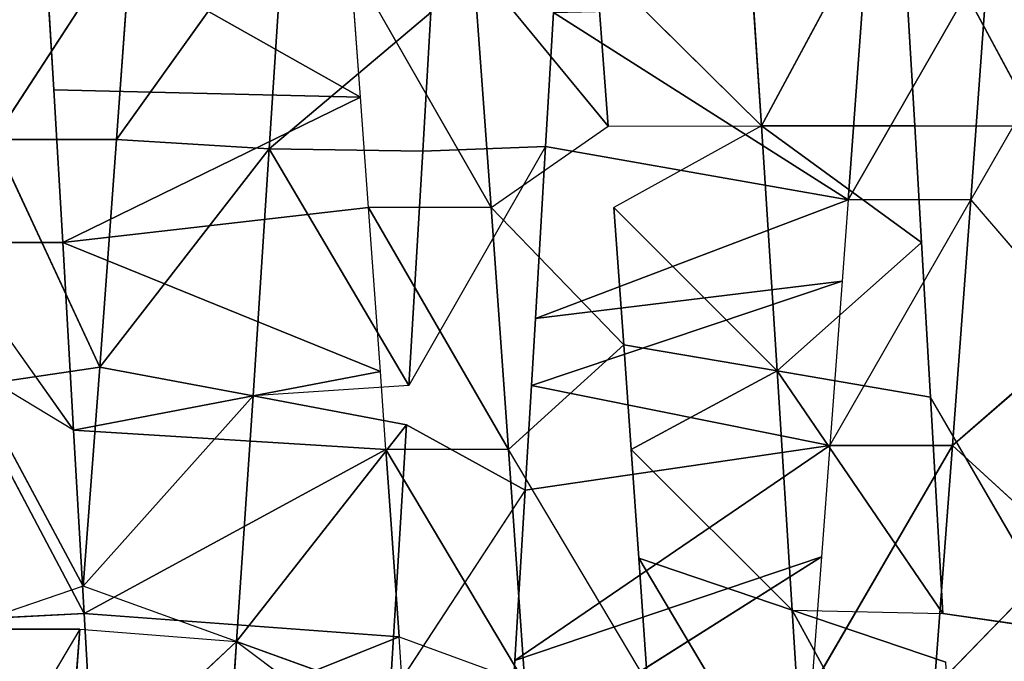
# Model space of a CAD drawing. Extents: x 0 to 40, y 0 to 81.9.
# Tile 435 of 623: x 30.624 to 31.326, y 74.499 to 74.956. Entities that reach past the tile are written whole.
import ezdxf

# ---------------------------------------------------------------- set-up
doc = ezdxf.new("R2010")
doc.units = 0
doc.header["$LTSCALE"] = 25.4
doc.layers.get('0').update_dxf_attribs({"color": 13, "linetype": 'CONTINUOUS'})

# ---------------------------------------------------------------- blocks, each defined once
blk = doc.blocks.new('ICE-TUBE-LED-S-8118_STL')
at = {"color": 0}
for p, q in [((74.84056, -8.56048, 44.47016), (74.67178, -8.45998, 44.51974)), ((74.98248, -8.55596, 47.93801), (75.11636, -8.4607, 47.94828)), ((75.11636, -8.4607, 47.94828), (75.11636, -8.5482, 47.94828)), ((74.85184, -8.56343, 47.91897), (75.03712, -8.46531, 47.94333)), ((74.85184, -8.56343, 47.91897), (75.03712, -8.46531, 47.94333)), ((74.98248, -8.55596, 47.93801), (75.03712, -8.46531, 47.94333)), ((74.84056, -8.56048, 44.47016), (74.84056, -8.47298, 44.47016)), ((74.87134, -8.56282, 44.46329), (74.84056, -8.47298, 44.47016)), ((74.85184, -8.56343, 47.91897), (74.84738, -8.47619, 47.91816)), ((74.87134, -8.56282, 44.46329), (75.01427, -8.48607, 44.4397)), ((74.87134, -8.56282, 44.46329), (75.01427, -8.48607, 44.4397)), ((75.02747, -8.57456, 44.4382), (75.01427, -8.48607, 44.4397)), ((75.02747, -8.57456, 44.4382), (75.01427, -8.48607, 44.4397)), ((75.02747, -8.57456, 44.4382), (75.18961, -8.49902, 44.42891)), ((75.02747, -8.57456, 44.4382), (75.18961, -8.49902, 44.42891)), ((75.18961, -8.58652, 44.42891), (75.18961, -8.49902, 44.42891)), ((75.18961, -8.49902, 44.42891), (75.34074, -8.59746, 44.43536)), ((75.18961, -8.49902, 44.42891), (75.34074, -8.59746, 44.43536)), ((75.18961, -8.58652, 44.42891), (75.18961, -8.49902, 44.42891)), ((75.34741, -8.53457, 47.94429), (75.2198, -8.76058, 47.57097)), ((75.34741, -8.53457, 47.94429), (75.2198, -8.76058, 47.57097)), ((75.22498, -8.54183, 47.94982), (75.34741, -8.53457, 47.94429)), ((75.11636, -8.5482, 47.94828), (75.22498, -8.54183, 47.94982)), ((75.22498, -8.54183, 47.94982), (75.2198, -8.76058, 47.57097)), ((75.22498, -8.54183, 47.94982), (75.2198, -8.76058, 47.57097)), ((74.71869, -8.55112, 44.50389), (74.83191, -8.67219, 44.278)), ((74.71869, -8.55112, 44.50389), (74.83191, -8.67219, 44.278)), ((74.84056, -8.56048, 44.47016), (74.71869, -8.55112, 44.50389)), ((74.98248, -8.55596, 47.93801), (75.11636, -8.5482, 47.94828)), ((74.98248, -8.55596, 47.93801), (75.11636, -8.5482, 47.94828)), ((75.11636, -8.5482, 47.94828), (75.02441, -8.77471, 47.56146)), ((75.11636, -8.5482, 47.94828), (75.02441, -8.77471, 47.56146)), ((75.2198, -8.76058, 47.57097), (75.11636, -8.5482, 47.94828)), ((75.11636, -8.5482, 47.94828), (75.14108, -8.76632, 47.57007)), ((75.11636, -8.5482, 47.94828), (75.14108, -8.76632, 47.57007)), ((75.2198, -8.76058, 47.57097), (75.11636, -8.5482, 47.94828)), ((74.85184, -8.56343, 47.91897), (74.98248, -8.55596, 47.93801)), ((74.85184, -8.56343, 47.91897), (74.98248, -8.55596, 47.93801)), ((74.98248, -8.55596, 47.93801), (74.9688, -8.77867, 47.55426)), ((74.98248, -8.55596, 47.93801), (74.9688, -8.77867, 47.55426)), ((74.98248, -8.55596, 47.93801), (75.02441, -8.77471, 47.56146)), ((74.98248, -8.55596, 47.93801), (75.02441, -8.77471, 47.56146)), ((74.74763, -8.56932, 47.8972), (74.85184, -8.56343, 47.91897)), ((74.84056, -8.56048, 44.47016), (74.83191, -8.67219, 44.278)), ((74.83191, -8.67219, 44.278), (74.87134, -8.56282, 44.46329)), ((74.85184, -8.56343, 47.91897), (74.8352, -8.78807, 47.52858)), ((74.85184, -8.56343, 47.91897), (74.8352, -8.78807, 47.52858)), ((74.9688, -8.77867, 47.55426), (74.85184, -8.56343, 47.91897)), ((74.9688, -8.77867, 47.55426), (74.85184, -8.56343, 47.91897)), ((75.02747, -8.57456, 44.4382), (74.87134, -8.56282, 44.46329)), ((74.87134, -8.56282, 44.46329), (75.00687, -8.68393, 44.24989)), ((74.87134, -8.56282, 44.46329), (75.00687, -8.68393, 44.24989)), ((75.02747, -8.57456, 44.4382), (74.87134, -8.56282, 44.46329)), ((74.74763, -8.56932, 47.8972), (74.8352, -8.78807, 47.52858)), ((74.74763, -8.56932, 47.8972), (74.8352, -8.78807, 47.52858)), ((75.00687, -8.68393, 44.24989), (75.02747, -8.57456, 44.4382)), ((75.00687, -8.68393, 44.24989), (75.02747, -8.57456, 44.4382)), ((75.18961, -8.58652, 44.42891), (75.02747, -8.57456, 44.4382)), ((75.02747, -8.57456, 44.4382), (75.18309, -8.69553, 44.23951)), ((75.02747, -8.57456, 44.4382), (75.18309, -8.69553, 44.23951)), ((75.18961, -8.58652, 44.42891), (75.02747, -8.57456, 44.4382)), ((75.18309, -8.69553, 44.23951), (75.18961, -8.58652, 44.42891)), ((75.18309, -8.69553, 44.23951), (75.18961, -8.58652, 44.42891)), ((75.34074, -8.59746, 44.43536), (75.18961, -8.58652, 44.42891)), ((75.34074, -8.59746, 44.43536), (75.18961, -8.58652, 44.42891)), ((75.35792, -8.70683, 44.24669), (75.18961, -8.58652, 44.42891)), ((75.35792, -8.70683, 44.24669), (75.18961, -8.58652, 44.42891)), ((74.83191, -8.67219, 44.278), (74.66086, -8.66049, 44.32349)), ((74.83191, -8.67219, 44.278), (74.66086, -8.66049, 44.32349)), ((74.83191, -8.67219, 44.278), (74.7516, -8.77906, 44.10186)), ((74.83191, -8.67219, 44.278), (74.79248, -8.78157, 44.0927)), ((75.00687, -8.68393, 44.24989), (74.83191, -8.67219, 44.278)), ((74.98627, -8.79331, 44.06157), (74.83191, -8.67219, 44.278)), ((75.00687, -8.68393, 44.24989), (74.83191, -8.67219, 44.278)), ((74.98627, -8.79331, 44.06157), (74.83191, -8.67219, 44.278)), ((74.98627, -8.79331, 44.06157), (75.00687, -8.68393, 44.24989)), ((75.18309, -8.69553, 44.23951), (75.00687, -8.68393, 44.24989)), ((75.01422, -8.79498, 44.05871), (75.00687, -8.68393, 44.24989)), ((75.18309, -8.69553, 44.23951), (75.00687, -8.68393, 44.24989)), ((75.01422, -8.79498, 44.05871), (75.18309, -8.69553, 44.23951)), ((75.01422, -8.79498, 44.05871), (75.18309, -8.69553, 44.23951)), ((75.18146, -8.80491, 44.05007), (75.18309, -8.69553, 44.23951)), ((75.18146, -8.80491, 44.05007), (75.18309, -8.69553, 44.23951)), ((75.28028, -8.8107, 44.05172), (75.18309, -8.69553, 44.23951)), ((75.18309, -8.69553, 44.23951), (75.35792, -8.70683, 44.24669)), ((75.18309, -8.69553, 44.23951), (75.35792, -8.70683, 44.24669)), ((75.28028, -8.8107, 44.05172), (75.18309, -8.69553, 44.23951)), ((75.14108, -8.85382, 47.57007), (75.31618, -8.75349, 47.56669)), ((75.2198, -8.76058, 47.57097), (75.31618, -8.75349, 47.56669)), ((75.14108, -8.76632, 47.57007), (75.2198, -8.76058, 47.57097)), ((74.9688, -8.86617, 47.55426), (75.14108, -8.76632, 47.57007)), ((75.02441, -8.77471, 47.56146), (75.14108, -8.76632, 47.57007)), ((75.14108, -8.85382, 47.57007), (75.14108, -8.76632, 47.57007)), ((74.9688, -8.77867, 47.55426), (75.02441, -8.77471, 47.56146)), ((74.93983, -8.87801, 44.06721), (74.79248, -8.78157, 44.0927)), ((74.79248, -8.78157, 44.0927), (74.98627, -8.79331, 44.06157)), ((74.79248, -8.78157, 44.0927), (74.98627, -8.79331, 44.06157)), ((74.80235, -8.87786, 47.5204), (74.9688, -8.77867, 47.55426)), ((74.80235, -8.87786, 47.5204), (74.9688, -8.77867, 47.55426)), ((74.8352, -8.78807, 47.52858), (74.9688, -8.77867, 47.55426)), ((74.8352, -8.78807, 47.52858), (74.9688, -8.77867, 47.55426)), ((74.9688, -8.86617, 47.55426), (74.9688, -8.77867, 47.55426)), ((74.80235, -8.79036, 47.5204), (74.8352, -8.78807, 47.52858)), ((74.8352, -8.78807, 47.52858), (74.80235, -8.87786, 47.5204)), ((74.93983, -8.87801, 44.06721), (74.98627, -8.79331, 44.06157)), ((75.18456, -8.89259, 44.05005), (75.01422, -8.79498, 44.05871)), ((75.01422, -8.79498, 44.05871), (75.18146, -8.80491, 44.05007)), ((75.01422, -8.79498, 44.05871), (75.18146, -8.80491, 44.05007)), ((75.18456, -8.89259, 44.05005), (75.18146, -8.80491, 44.05007)), ((75.18146, -8.80491, 44.05007), (75.28028, -8.8107, 44.05172)), ((75.14108, -8.85382, 47.57007), (75.31618, -8.84099, 47.56669)), ((75.14108, -8.85382, 47.57007), (75.31618, -8.84099, 47.56669)), ((75.31618, -8.84099, 47.56669), (75.19919, -8.93709, 47.57111)), ((75.14108, -8.85382, 47.57007), (74.9688, -8.86617, 47.55426)), ((75.14108, -8.85382, 47.57007), (74.9688, -8.86617, 47.55426)), ((75.04338, -8.94835, 47.56345), (75.14108, -8.85382, 47.57007)), ((75.14108, -8.85382, 47.57007), (75.19919, -8.93709, 47.57111)), ((74.75162, -8.86656, 44.10186), (74.89217, -9.0894, 44.459)), ((74.75162, -8.86656, 44.10186), (74.89217, -9.0894, 44.459)), ((74.81834, -8.87065, 44.08738), (74.75162, -8.86656, 44.10186)), ((74.80235, -8.96536, 47.5204), (74.9688, -8.86617, 47.55426)), ((75.04338, -8.94835, 47.56345), (74.9688, -8.86617, 47.55426)), ((74.81834, -8.87065, 44.08738), (74.89217, -9.0894, 44.459)), ((74.81834, -8.87065, 44.08738), (74.89217, -9.0894, 44.459)), ((74.81834, -8.87065, 44.08738), (74.97147, -9.09537, 44.44535)), ((74.81834, -8.87065, 44.08738), (74.97147, -9.09537, 44.44535)), ((74.93983, -8.87801, 44.06721), (74.81834, -8.87065, 44.08738)), ((74.93983, -8.87801, 44.06721), (74.97147, -9.09537, 44.44535)), ((74.93983, -8.87801, 44.06721), (74.97147, -9.09537, 44.44535)), ((75.01424, -8.88248, 44.05871), (74.93983, -8.87801, 44.06721)), ((74.97147, -9.09537, 44.44535), (75.01424, -8.88248, 44.05871)), ((74.97147, -9.09537, 44.44535), (75.01424, -8.88248, 44.05871)), ((75.01424, -8.88248, 44.05871), (75.08861, -9.10409, 44.43272)), ((75.01424, -8.88248, 44.05871), (75.08861, -9.10409, 44.43272)), ((75.06215, -8.88534, 44.05476), (75.01424, -8.88248, 44.05871)), ((75.06215, -8.88534, 44.05476), (75.08861, -9.10409, 44.43272)), ((75.06215, -8.88534, 44.05476), (75.08861, -9.10409, 44.43272)), ((75.06215, -8.88534, 44.05476), (75.14672, -9.10837, 44.42973)), ((75.06215, -8.88534, 44.05476), (75.14672, -9.10837, 44.42973)), ((75.18456, -8.89259, 44.05005), (75.06215, -8.88534, 44.05476)), ((75.18456, -8.89259, 44.05005), (75.14672, -9.10837, 44.42973)), ((75.18456, -8.89259, 44.05005), (75.14672, -9.10837, 44.42973)), ((75.28028, -8.8982, 44.05172), (75.18456, -8.89259, 44.05005)), ((75.14672, -9.10837, 44.42973), (75.28028, -8.8982, 44.05172)), ((75.14672, -9.10837, 44.42973), (75.28028, -8.8982, 44.05172)), ((75.19919, -8.93709, 47.57111), (75.31618, -8.92849, 47.56669)), ((75.1993, -9.04646, 47.76056), (75.31618, -8.92849, 47.56669)), ((75.1993, -9.04646, 47.76056), (75.31618, -8.92849, 47.56669)), ((75.19919, -8.93709, 47.57111), (75.1993, -9.04646, 47.76056)), ((75.0247, -9.05773, 47.75198), (75.14108, -8.94132, 47.57007)), ((75.0247, -9.05773, 47.75198), (75.14108, -8.94132, 47.57007)), ((75.04338, -8.94835, 47.56345), (75.14108, -8.94132, 47.57007)), ((75.1993, -9.04646, 47.76056), (75.14108, -8.94132, 47.57007)), ((74.9688, -8.95367, 47.55426), (75.04338, -8.94835, 47.56345)), ((75.04338, -8.94835, 47.56345), (75.0247, -9.05773, 47.75198)), ((75.04338, -8.94835, 47.56345), (75.0247, -9.05773, 47.75198)), ((74.89124, -8.95915, 47.54081), (74.69009, -9.07871, 47.6856)), ((74.89124, -8.95915, 47.54081), (74.69009, -9.07871, 47.6856)), ((74.80235, -8.96536, 47.5204), (74.89124, -8.95915, 47.54081)), ((74.9688, -8.95367, 47.55426), (74.85421, -9.06852, 47.7266)), ((74.9688, -8.95367, 47.55426), (74.85421, -9.06852, 47.7266)), ((74.89124, -8.95915, 47.54081), (74.85421, -9.06852, 47.7266)), ((74.89124, -8.95915, 47.54081), (74.85421, -9.06852, 47.7266)), ((74.89124, -8.95915, 47.54081), (74.9688, -8.95367, 47.55426)), ((74.9688, -8.95367, 47.55426), (75.0247, -9.05773, 47.75198)), ((74.9688, -8.95367, 47.55426), (75.0247, -9.05773, 47.75198)), ((75.1993, -9.04646, 47.76056), (75.3755, -9.03488, 47.75162)), ((75.1993, -9.04646, 47.76056), (75.3755, -9.03488, 47.75162)), ((75.1993, -9.04646, 47.76056), (75.0247, -9.05773, 47.75198)), ((75.1993, -9.04646, 47.76056), (75.0247, -9.05773, 47.75198)), ((75.11637, -9.1607, 47.94828), (75.1993, -9.04646, 47.76056)), ((75.11637, -9.1607, 47.94828), (75.1993, -9.04646, 47.76056)), ((75.1993, -9.04646, 47.76056), (75.38243, -9.14498, 47.94129)), ((75.1993, -9.04646, 47.76056), (75.38243, -9.14498, 47.94129)), ((75.1993, -9.04646, 47.76056), (75.1994, -9.15584, 47.95)), ((75.1993, -9.04646, 47.76056), (75.1994, -9.15584, 47.95)), ((75.0247, -9.05773, 47.75198), (74.85184, -9.17593, 47.91897)), ((75.0247, -9.05773, 47.75198), (74.85184, -9.17593, 47.91897)), ((74.85421, -9.06852, 47.7266), (75.0247, -9.05773, 47.75198)), ((74.85421, -9.06852, 47.7266), (75.0247, -9.05773, 47.75198)), ((75.00601, -9.1671, 47.94049), (75.0247, -9.05773, 47.75198)), ((75.00601, -9.1671, 47.94049), (75.0247, -9.05773, 47.75198)), ((75.11637, -9.1607, 47.94828), (75.0247, -9.05773, 47.75198)), ((75.11637, -9.1607, 47.94828), (75.0247, -9.05773, 47.75198)), ((74.63541, -9.18809, 47.86698), (74.85421, -9.06852, 47.7266)), ((74.63541, -9.18809, 47.86698), (74.85421, -9.06852, 47.7266)), ((74.69009, -9.07871, 47.6856), (74.85421, -9.06852, 47.7266)), ((74.69009, -9.07871, 47.6856), (74.85421, -9.06852, 47.7266)), ((74.85421, -9.06852, 47.7266), (74.81718, -9.1779, 47.91239)), ((74.85421, -9.06852, 47.7266), (74.85184, -9.17593, 47.91897)), ((74.89217, -9.0894, 44.459), (74.79868, -9.08228, 44.48057)), ((74.97147, -9.18287, 44.44535), (74.79868, -9.08228, 44.48057)), ((74.97147, -9.09537, 44.44535), (74.89217, -9.0894, 44.459)), ((75.08861, -9.10409, 44.43272), (74.97147, -9.09537, 44.44535)), ((74.97147, -9.09537, 44.44535), (74.97147, -9.18287, 44.44535)), ((74.97147, -9.09537, 44.44535), (75.14672, -9.19587, 44.42973)), ((75.14672, -9.10837, 44.42973), (75.08861, -9.10409, 44.43272)), ((75.28535, -9.11847, 44.4313), (75.14672, -9.10837, 44.42973)), ((75.14672, -9.10837, 44.42973), (75.32113, -9.20855, 44.43369)), ((75.14672, -9.19587, 44.42973), (75.14672, -9.10837, 44.42973)), ((75.14672, -9.10837, 44.42973), (75.32113, -9.20855, 44.43369)), ((75.28535, -9.11847, 44.4313), (75.14672, -9.10837, 44.42973)), ((75.19922, -9.24335, 47.95), (75.38243, -9.14498, 47.94129)), ((75.38243, -9.14498, 47.94129), (75.1994, -9.15584, 47.95)), ((75.38243, -9.14498, 47.94129), (75.1994, -9.15584, 47.95)), ((75.1994, -9.15584, 47.95), (75.11637, -9.1607, 47.94828)), ((75.19922, -9.24335, 47.95), (75.1994, -9.15584, 47.95)), ((75.11637, -9.1607, 47.94828), (75.00601, -9.1671, 47.94049)), ((74.89648, -9.26472, 44.45816), (74.79868, -9.16978, 44.48057)), ((74.79868, -9.16978, 44.48057), (74.97147, -9.18287, 44.44535)), ((74.79868, -9.16978, 44.48057), (74.97147, -9.18287, 44.44535)), ((74.83907, -9.26416, 47.91662), (75.00601, -9.1671, 47.94049)), ((75.00601, -9.1671, 47.94049), (74.85184, -9.17593, 47.91897)), ((75.00601, -9.1671, 47.94049), (74.85184, -9.17593, 47.91897)), ((74.83907, -9.26416, 47.91662), (74.85184, -9.17593, 47.91897)), ((74.89648, -9.26472, 44.45816), (74.97147, -9.18287, 44.44535)), ((75.14672, -9.19587, 44.42973), (74.97147, -9.18287, 44.44535)), ((74.97147, -9.18287, 44.44535), (75.05296, -9.27645, 44.43563)), ((75.14672, -9.19587, 44.42973), (74.97147, -9.18287, 44.44535)), ((75.14672, -9.19587, 44.42973), (75.05296, -9.27645, 44.43563)), ((75.32113, -9.29605, 44.43369), (75.14672, -9.19587, 44.42973))]:
    blk.add_line(p, q, dxfattribs=at)
mesh = blk.add_polyface(dxfattribs=at)
corners = [(81.99833, 18.65613, 0), (32.39832, 18.53461, 0), (32.39832, 18.65613, 0), (33.41051, 17.76106, 0), (34.4478, 16.85461, 0), (35.42089, 15.87956, 0), (36.32527, 14.84046, 0), (37.15673, 13.74214, 0), (37.91139, 12.58971, 0), (38.58575, 11.38851, 0), (39.17668, 10.14416, 0), (39.68142, 8.86242, 0), (40.09764, 7.54925, 0), (40.42338, 6.21078, 0), (40.65715, 4.85321, 0), (40.79784, 3.48288, 0), (40.84481, 2.10613, 0), (81.99833, -14.44387, 0), (33.41051, -13.5488, 0), (32.39832, -14.44387, 0), (32.39832, -14.32234, 0), (34.4478, -12.64234, 0), (35.42089, -11.6673, 0), (36.32527, -10.6282, 0), (37.15673, -9.52987, 0), (37.91139, -8.37744, 0), (38.58575, -7.17625, 0), (39.17668, -5.93189, 0), (39.68142, -4.65015, 0), (40.09764, -3.33699, 0), (40.42338, -1.99851, 0), (40.65715, -0.64095, 0), (40.79784, 0.72939, 0)]
mesh.append_faces([[corners[k] for k in face] for face in [(0, 1, 2), (18, 19, 20)]], dxfattribs={"vtx0": -1, "color": 0})
mesh.append_faces([[corners[k] for k in face] for face in [(1, 0, 3), (3, 0, 4), (4, 0, 5), (5, 0, 6), (6, 0, 7), (7, 0, 8), (8, 0, 9), (9, 0, 10), (10, 0, 11), (11, 0, 12), (12, 0, 13), (13, 0, 14), (14, 0, 15), (15, 0, 16), (19, 18, 17)]], dxfattribs={"vtx0": -1, "vtx1": -1, "color": 0})
mesh.append_faces([[corners[k] for k in face] for face in [(16, 0, 17), (17, 18, 21), (17, 21, 22), (17, 22, 23), (17, 23, 24), (17, 24, 25), (17, 25, 26), (17, 26, 27), (17, 27, 28), (17, 28, 29), (17, 29, 30), (17, 30, 31), (17, 31, 32), (17, 32, 16)]], dxfattribs={"vtx0": -1, "vtx2": -1, "color": 0})
mesh = blk.add_polyface(dxfattribs=at)
corners = [(81.99833, -14.44387, 92), (32.39832, -14.32234, 92), (32.39832, -14.44387, 92), (33.41051, -13.5488, 92), (34.4478, -12.64234, 92), (35.42089, -11.6673, 92), (36.32527, -10.6282, 92), (37.15673, -9.52987, 92), (37.91139, -8.37744, 92), (38.58575, -7.17625, 92), (39.17668, -5.93189, 92), (39.68142, -4.65015, 92), (40.09764, -3.33699, 92), (40.42338, -1.99851, 92), (40.65715, -0.64095, 92), (40.79784, 0.72939, 92), (40.84481, 2.10613, 92), (33.41051, 17.76106, 92), (32.39832, 18.65613, 92), (32.39832, 18.53461, 92), (81.99833, 18.65613, 92), (34.4478, 16.85461, 92), (35.42089, 15.87956, 92), (36.32527, 14.84046, 92), (37.15673, 13.74214, 92), (37.91139, 12.58971, 92), (38.58575, 11.38851, 92), (39.17668, 10.14416, 92), (39.68142, 8.86242, 92), (40.09764, 7.54925, 92), (40.42338, 6.21078, 92), (40.65715, 4.85321, 92), (40.79784, 3.48288, 92)]
mesh.append_faces([[corners[k] for k in face] for face in [(0, 1, 2), (17, 18, 19)]], dxfattribs={"vtx0": -1, "color": 0})
mesh.append_faces([[corners[k] for k in face] for face in [(1, 0, 3), (3, 0, 4), (4, 0, 5), (5, 0, 6), (6, 0, 7), (7, 0, 8), (8, 0, 9), (9, 0, 10), (10, 0, 11), (11, 0, 12), (12, 0, 13), (13, 0, 14), (14, 0, 15), (15, 0, 16), (18, 17, 20), (20, 16, 0)]], dxfattribs={"vtx0": -1, "vtx1": -1, "color": 0})
mesh.append_faces([[corners[k] for k in face] for face in [(20, 17, 21), (20, 21, 22), (20, 22, 23), (20, 23, 24), (20, 24, 25), (20, 25, 26), (20, 26, 27), (20, 27, 28), (20, 28, 29), (20, 29, 30), (20, 30, 31), (20, 31, 32), (20, 32, 16)]], dxfattribs={"vtx0": -1, "vtx2": -1, "color": 0})
mesh = blk.add_polyface(dxfattribs=at)
corners = [(82.19833, -12.64387, 2), (64.19833, 16.85613, 2), (64.19833, -12.64387, 2), (82.19833, 16.85613, 2)]
mesh.append_faces([[corners[k] for k in face] for face in [(0, 1, 2), (1, 0, 3)]], dxfattribs={"vtx0": -1, "color": 0})
mesh = blk.add_polyface(dxfattribs=at)
corners = [(64.19833, 16.85613, 90), (82.19833, -12.64387, 90), (64.19833, -12.64387, 90), (82.19833, 16.85613, 90)]
mesh.append_faces([[corners[k] for k in face] for face in [(0, 1, 2), (1, 0, 3)]], dxfattribs={"vtx0": -1, "color": 0})
mesh = blk.add_polyface(dxfattribs=at)
corners = [(74.84056, -8.47298, 44.47016), (74.67178, -8.45998, 44.51974), (74.67178, -8.37248, 44.51974), (74.84056, -8.56048, 44.47016)]
mesh.append_faces([[corners[k] for k in face] for face in [(0, 1, 2), (1, 0, 3)]], dxfattribs={"vtx0": -1, "color": 0})
mesh = blk.add_polyface(dxfattribs=at)
corners = [(75.38242, -8.44498, 47.94129), (75.231, -8.45398, 47.94973), (75.34741, -8.53457, 47.94429)]
mesh.append_faces([[corners[k] for k in face] for face in [(0, 1, 2)]], dxfattribs={"color": 0})
mesh = blk.add_polyface(dxfattribs=at)
corners = [(75.11636, -8.4607, 47.94828), (74.98248, -8.55596, 47.93801), (75.11636, -8.5482, 47.94828)]
mesh.append_faces([[corners[k] for k in face] for face in [(0, 1, 2)]], dxfattribs={"color": 0})
mesh = blk.add_polyface(dxfattribs=at)
corners = [(75.03712, -8.46531, 47.94333), (74.84738, -8.47619, 47.91816), (74.85184, -8.56343, 47.91897)]
mesh.append_faces([[corners[k] for k in face] for face in [(0, 1, 2)]], dxfattribs={"color": 0})
mesh = blk.add_polyface(dxfattribs=at)
corners = [(75.03712, -8.46531, 47.94333), (74.85184, -8.56343, 47.91897), (74.98248, -8.55596, 47.93801)]
mesh.append_faces([[corners[k] for k in face] for face in [(0, 1, 2)]], dxfattribs={"color": 0})
mesh = blk.add_polyface(dxfattribs=at)
corners = [(75.01427, -8.48607, 44.4397), (74.87134, -8.56282, 44.46329), (74.84056, -8.47298, 44.47016)]
mesh.append_faces([[corners[k] for k in face] for face in [(0, 1, 2)]], dxfattribs={"color": 0})
mesh = blk.add_polyface(dxfattribs=at)
corners = [(74.84738, -8.47619, 47.91816), (74.66431, -8.48648, 47.87545), (74.74763, -8.56932, 47.8972)]
mesh.append_faces([[corners[k] for k in face] for face in [(0, 1, 2)]], dxfattribs={"color": 0})
mesh = blk.add_polyface(dxfattribs=at)
corners = [(75.02747, -8.57456, 44.4382), (74.87134, -8.56282, 44.46329), (75.01427, -8.48607, 44.4397)]
mesh.append_faces([[corners[k] for k in face] for face in [(0, 1, 2)]], dxfattribs={"color": 0})
mesh = blk.add_polyface(dxfattribs=at)
corners = [(75.18961, -8.49902, 44.42891), (75.02747, -8.57456, 44.4382), (75.01427, -8.48607, 44.4397)]
mesh.append_faces([[corners[k] for k in face] for face in [(0, 1, 2)]], dxfattribs={"color": 0})
mesh = blk.add_polyface(dxfattribs=at)
corners = [(75.18961, -8.58652, 44.42891), (75.02747, -8.57456, 44.4382), (75.18961, -8.49902, 44.42891)]
mesh.append_faces([[corners[k] for k in face] for face in [(0, 1, 2)]], dxfattribs={"color": 0})
mesh = blk.add_polyface(dxfattribs=at)
corners = [(75.34074, -8.59746, 44.43536), (75.18961, -8.58652, 44.42891), (75.18961, -8.49902, 44.42891)]
mesh.append_faces([[corners[k] for k in face] for face in [(0, 1, 2)]], dxfattribs={"color": 0})
mesh = blk.add_polyface(dxfattribs=at)
corners = [(75.36333, -8.51157, 44.43757), (75.34074, -8.59746, 44.43536), (75.18961, -8.49902, 44.42891)]
mesh.append_faces([[corners[k] for k in face] for face in [(0, 1, 2)]], dxfattribs={"color": 0})
mesh = blk.add_polyface(dxfattribs=at)
corners = [(75.34741, -8.53457, 47.94429), (75.2198, -8.76058, 47.57097), (75.31618, -8.75349, 47.56669)]
mesh.append_faces([[corners[k] for k in face] for face in [(0, 1, 2)]], dxfattribs={"color": 0})
mesh = blk.add_polyface(dxfattribs=at)
corners = [(75.22498, -8.54183, 47.94982), (75.2198, -8.76058, 47.57097), (75.34741, -8.53457, 47.94429)]
mesh.append_faces([[corners[k] for k in face] for face in [(0, 1, 2)]], dxfattribs={"color": 0})
mesh = blk.add_polyface(dxfattribs=at)
corners = [(75.22498, -8.54183, 47.94982), (75.11636, -8.5482, 47.94828), (75.2198, -8.76058, 47.57097)]
mesh.append_faces([[corners[k] for k in face] for face in [(0, 1, 2)]], dxfattribs={"color": 0})
mesh = blk.add_polyface(dxfattribs=at)
corners = [(74.71869, -8.55112, 44.50389), (74.83191, -8.67219, 44.278), (74.66086, -8.66049, 44.32349)]
mesh.append_faces([[corners[k] for k in face] for face in [(0, 1, 2)]], dxfattribs={"color": 0})
mesh = blk.add_polyface(dxfattribs=at)
corners = [(74.71869, -8.55112, 44.50389), (74.84056, -8.56048, 44.47016), (74.83191, -8.67219, 44.278)]
mesh.append_faces([[corners[k] for k in face] for face in [(0, 1, 2)]], dxfattribs={"color": 0})
mesh = blk.add_polyface(dxfattribs=at)
corners = [(75.11636, -8.5482, 47.94828), (74.98248, -8.55596, 47.93801), (75.02441, -8.77471, 47.56146)]
mesh.append_faces([[corners[k] for k in face] for face in [(0, 1, 2)]], dxfattribs={"color": 0})
mesh = blk.add_polyface(dxfattribs=at)
corners = [(75.11636, -8.5482, 47.94828), (75.02441, -8.77471, 47.56146), (75.14108, -8.76632, 47.57007)]
mesh.append_faces([[corners[k] for k in face] for face in [(0, 1, 2)]], dxfattribs={"color": 0})
mesh = blk.add_polyface(dxfattribs=at)
corners = [(75.11636, -8.5482, 47.94828), (75.14108, -8.76632, 47.57007), (75.2198, -8.76058, 47.57097)]
mesh.append_faces([[corners[k] for k in face] for face in [(0, 1, 2)]], dxfattribs={"color": 0})
mesh = blk.add_polyface(dxfattribs=at)
corners = [(74.98248, -8.55596, 47.93801), (74.85184, -8.56343, 47.91897), (74.9688, -8.77867, 47.55426)]
mesh.append_faces([[corners[k] for k in face] for face in [(0, 1, 2)]], dxfattribs={"color": 0})
mesh = blk.add_polyface(dxfattribs=at)
corners = [(74.98248, -8.55596, 47.93801), (74.9688, -8.77867, 47.55426), (75.02441, -8.77471, 47.56146)]
mesh.append_faces([[corners[k] for k in face] for face in [(0, 1, 2)]], dxfattribs={"color": 0})
mesh = blk.add_polyface(dxfattribs=at)
corners = [(74.85184, -8.56343, 47.91897), (74.74763, -8.56932, 47.8972), (74.8352, -8.78807, 47.52858)]
mesh.append_faces([[corners[k] for k in face] for face in [(0, 1, 2)]], dxfattribs={"color": 0})
mesh = blk.add_polyface(dxfattribs=at)
corners = [(74.87134, -8.56282, 44.46329), (75.00687, -8.68393, 44.24989), (74.83191, -8.67219, 44.278)]
mesh.append_faces([[corners[k] for k in face] for face in [(0, 1, 2)]], dxfattribs={"color": 0})
mesh = blk.add_polyface(dxfattribs=at)
corners = [(74.85184, -8.56343, 47.91897), (74.8352, -8.78807, 47.52858), (74.9688, -8.77867, 47.55426)]
mesh.append_faces([[corners[k] for k in face] for face in [(0, 1, 2)]], dxfattribs={"color": 0})
mesh = blk.add_polyface(dxfattribs=at)
corners = [(74.87134, -8.56282, 44.46329), (75.02747, -8.57456, 44.4382), (75.00687, -8.68393, 44.24989)]
mesh.append_faces([[corners[k] for k in face] for face in [(0, 1, 2)]], dxfattribs={"color": 0})
mesh = blk.add_polyface(dxfattribs=at)
corners = [(74.74763, -8.56932, 47.8972), (74.80235, -8.79036, 47.5204), (74.8352, -8.78807, 47.52858)]
mesh.append_faces([[corners[k] for k in face] for face in [(0, 1, 2)]], dxfattribs={"color": 0})
mesh = blk.add_polyface(dxfattribs=at)
corners = [(75.02747, -8.57456, 44.4382), (75.18309, -8.69553, 44.23951), (75.00687, -8.68393, 44.24989)]
mesh.append_faces([[corners[k] for k in face] for face in [(0, 1, 2)]], dxfattribs={"color": 0})
mesh = blk.add_polyface(dxfattribs=at)
corners = [(75.02747, -8.57456, 44.4382), (75.18961, -8.58652, 44.42891), (75.18309, -8.69553, 44.23951)]
mesh.append_faces([[corners[k] for k in face] for face in [(0, 1, 2)]], dxfattribs={"color": 0})
mesh = blk.add_polyface(dxfattribs=at)
corners = [(75.18961, -8.58652, 44.42891), (75.35792, -8.70683, 44.24669), (75.18309, -8.69553, 44.23951)]
mesh.append_faces([[corners[k] for k in face] for face in [(0, 1, 2)]], dxfattribs={"color": 0})
mesh = blk.add_polyface(dxfattribs=at)
corners = [(75.34074, -8.59746, 44.43536), (75.35792, -8.70683, 44.24669), (75.18961, -8.58652, 44.42891)]
mesh.append_faces([[corners[k] for k in face] for face in [(0, 1, 2)]], dxfattribs={"color": 0})
mesh = blk.add_polyface(dxfattribs=at)
corners = [(74.66086, -8.66049, 44.32349), (74.83191, -8.67219, 44.278), (74.7516, -8.77906, 44.10186)]
mesh.append_faces([[corners[k] for k in face] for face in [(0, 1, 2)]], dxfattribs={"color": 0})
mesh = blk.add_polyface(dxfattribs=at)
corners = [(74.83191, -8.67219, 44.278), (74.98627, -8.79331, 44.06157), (74.79248, -8.78157, 44.0927)]
mesh.append_faces([[corners[k] for k in face] for face in [(0, 1, 2)]], dxfattribs={"color": 0})
mesh = blk.add_polyface(dxfattribs=at)
corners = [(74.83191, -8.67219, 44.278), (75.00687, -8.68393, 44.24989), (74.98627, -8.79331, 44.06157)]
mesh.append_faces([[corners[k] for k in face] for face in [(0, 1, 2)]], dxfattribs={"color": 0})
mesh = blk.add_polyface(dxfattribs=at)
corners = [(75.00687, -8.68393, 44.24989), (75.18309, -8.69553, 44.23951), (75.01422, -8.79498, 44.05871)]
mesh.append_faces([[corners[k] for k in face] for face in [(0, 1, 2)]], dxfattribs={"color": 0})
mesh = blk.add_polyface(dxfattribs=at)
corners = [(75.18309, -8.69553, 44.23951), (75.18146, -8.80491, 44.05007), (75.01422, -8.79498, 44.05871)]
mesh.append_faces([[corners[k] for k in face] for face in [(0, 1, 2)]], dxfattribs={"color": 0})
mesh = blk.add_polyface(dxfattribs=at)
corners = [(75.18309, -8.69553, 44.23951), (75.28028, -8.8107, 44.05172), (75.18146, -8.80491, 44.05007)]
mesh.append_faces([[corners[k] for k in face] for face in [(0, 1, 2)]], dxfattribs={"color": 0})
mesh = blk.add_polyface(dxfattribs=at)
corners = [(75.35792, -8.70683, 44.24669), (75.28028, -8.8107, 44.05172), (75.18309, -8.69553, 44.23951)]
mesh.append_faces([[corners[k] for k in face] for face in [(0, 1, 2)]], dxfattribs={"color": 0})
mesh = blk.add_polyface(dxfattribs=at)
corners = [(75.31618, -8.75349, 47.56669), (75.14108, -8.85382, 47.57007), (75.31618, -8.84099, 47.56669)]
mesh.append_faces([[corners[k] for k in face] for face in [(0, 1, 2)]], dxfattribs={"color": 0})
mesh = blk.add_polyface(dxfattribs=at)
corners = [(75.14108, -8.76632, 47.57007), (74.9688, -8.86617, 47.55426), (75.14108, -8.85382, 47.57007)]
mesh.append_faces([[corners[k] for k in face] for face in [(0, 1, 2)]], dxfattribs={"color": 0})
mesh = blk.add_polyface(dxfattribs=at)
corners = [(74.98627, -8.79331, 44.06157), (74.93983, -8.87801, 44.06721), (74.79248, -8.78157, 44.0927)]
mesh.append_faces([[corners[k] for k in face] for face in [(0, 1, 2)]], dxfattribs={"color": 0})
mesh = blk.add_polyface(dxfattribs=at)
corners = [(74.9688, -8.77867, 47.55426), (74.8352, -8.78807, 47.52858), (74.80235, -8.87786, 47.5204)]
mesh.append_faces([[corners[k] for k in face] for face in [(0, 1, 2)]], dxfattribs={"color": 0})
mesh = blk.add_polyface(dxfattribs=at)
corners = [(74.9688, -8.86617, 47.55426), (74.80235, -8.87786, 47.5204), (74.80235, -8.96536, 47.5204), (74.9688, -8.77867, 47.55426)]
mesh.append_faces([[corners[k] for k in face] for face in [(0, 1, 2), (1, 0, 3)]], dxfattribs={"vtx0": -1, "color": 0})
mesh = blk.add_polyface(dxfattribs=at)
corners = [(75.18456, -8.89259, 44.05005), (75.01422, -8.79498, 44.05871), (75.18146, -8.80491, 44.05007)]
mesh.append_faces([[corners[k] for k in face] for face in [(0, 1, 2)]], dxfattribs={"color": 0})
mesh = blk.add_polyface(dxfattribs=at)
corners = [(75.31618, -8.84099, 47.56669), (75.14108, -8.85382, 47.57007), (75.19919, -8.93709, 47.57111)]
mesh.append_faces([[corners[k] for k in face] for face in [(0, 1, 2)]], dxfattribs={"color": 0})
mesh = blk.add_polyface(dxfattribs=at)
corners = [(75.14108, -8.85382, 47.57007), (74.9688, -8.86617, 47.55426), (75.04338, -8.94835, 47.56345)]
mesh.append_faces([[corners[k] for k in face] for face in [(0, 1, 2)]], dxfattribs={"color": 0})
mesh = blk.add_polyface(dxfattribs=at)
corners = [(74.79868, -9.08228, 44.48057), (74.75162, -8.86656, 44.10186), (74.89217, -9.0894, 44.459)]
mesh.append_faces([[corners[k] for k in face] for face in [(0, 1, 2)]], dxfattribs={"color": 0})
mesh = blk.add_polyface(dxfattribs=at)
corners = [(74.89217, -9.0894, 44.459), (74.75162, -8.86656, 44.10186), (74.81834, -8.87065, 44.08738)]
mesh.append_faces([[corners[k] for k in face] for face in [(0, 1, 2)]], dxfattribs={"color": 0})
mesh = blk.add_polyface(dxfattribs=at)
corners = [(74.89217, -9.0894, 44.459), (74.81834, -8.87065, 44.08738), (74.97147, -9.09537, 44.44535)]
mesh.append_faces([[corners[k] for k in face] for face in [(0, 1, 2)]], dxfattribs={"color": 0})
mesh = blk.add_polyface(dxfattribs=at)
corners = [(74.97147, -9.09537, 44.44535), (74.81834, -8.87065, 44.08738), (74.93983, -8.87801, 44.06721)]
mesh.append_faces([[corners[k] for k in face] for face in [(0, 1, 2)]], dxfattribs={"color": 0})
mesh = blk.add_polyface(dxfattribs=at)
corners = [(74.97147, -9.09537, 44.44535), (74.93983, -8.87801, 44.06721), (75.01424, -8.88248, 44.05871)]
mesh.append_faces([[corners[k] for k in face] for face in [(0, 1, 2)]], dxfattribs={"color": 0})
mesh = blk.add_polyface(dxfattribs=at)
corners = [(74.97147, -9.09537, 44.44535), (75.01424, -8.88248, 44.05871), (75.08861, -9.10409, 44.43272)]
mesh.append_faces([[corners[k] for k in face] for face in [(0, 1, 2)]], dxfattribs={"color": 0})
mesh = blk.add_polyface(dxfattribs=at)
corners = [(75.08861, -9.10409, 44.43272), (75.01424, -8.88248, 44.05871), (75.06215, -8.88534, 44.05476)]
mesh.append_faces([[corners[k] for k in face] for face in [(0, 1, 2)]], dxfattribs={"color": 0})
mesh = blk.add_polyface(dxfattribs=at)
corners = [(75.08861, -9.10409, 44.43272), (75.06215, -8.88534, 44.05476), (75.14672, -9.10837, 44.42973)]
mesh.append_faces([[corners[k] for k in face] for face in [(0, 1, 2)]], dxfattribs={"color": 0})
mesh = blk.add_polyface(dxfattribs=at)
corners = [(75.14672, -9.10837, 44.42973), (75.06215, -8.88534, 44.05476), (75.18456, -8.89259, 44.05005)]
mesh.append_faces([[corners[k] for k in face] for face in [(0, 1, 2)]], dxfattribs={"color": 0})
mesh = blk.add_polyface(dxfattribs=at)
corners = [(75.14672, -9.10837, 44.42973), (75.18456, -8.89259, 44.05005), (75.28028, -8.8982, 44.05172)]
mesh.append_faces([[corners[k] for k in face] for face in [(0, 1, 2)]], dxfattribs={"color": 0})
mesh = blk.add_polyface(dxfattribs=at)
corners = [(75.28535, -9.11847, 44.4313), (75.14672, -9.10837, 44.42973), (75.28028, -8.8982, 44.05172)]
mesh.append_faces([[corners[k] for k in face] for face in [(0, 1, 2)]], dxfattribs={"color": 0})
mesh = blk.add_polyface(dxfattribs=at)
corners = [(75.1993, -9.04646, 47.76056), (75.31618, -8.92849, 47.56669), (75.19919, -8.93709, 47.57111)]
mesh.append_faces([[corners[k] for k in face] for face in [(0, 1, 2)]], dxfattribs={"color": 0})
mesh = blk.add_polyface(dxfattribs=at)
corners = [(75.1993, -9.04646, 47.76056), (75.3755, -9.03488, 47.75162), (75.31618, -8.92849, 47.56669)]
mesh.append_faces([[corners[k] for k in face] for face in [(0, 1, 2)]], dxfattribs={"color": 0})
mesh = blk.add_polyface(dxfattribs=at)
corners = [(75.0247, -9.05773, 47.75198), (75.14108, -8.94132, 47.57007), (75.04338, -8.94835, 47.56345)]
mesh.append_faces([[corners[k] for k in face] for face in [(0, 1, 2)]], dxfattribs={"color": 0})
mesh = blk.add_polyface(dxfattribs=at)
corners = [(75.1993, -9.04646, 47.76056), (75.14108, -8.94132, 47.57007), (75.0247, -9.05773, 47.75198)]
mesh.append_faces([[corners[k] for k in face] for face in [(0, 1, 2)]], dxfattribs={"color": 0})
mesh = blk.add_polyface(dxfattribs=at)
corners = [(75.0247, -9.05773, 47.75198), (75.04338, -8.94835, 47.56345), (74.9688, -8.95367, 47.55426)]
mesh.append_faces([[corners[k] for k in face] for face in [(0, 1, 2)]], dxfattribs={"color": 0})
mesh = blk.add_polyface(dxfattribs=at)
corners = [(74.85421, -9.06852, 47.7266), (74.89124, -8.95915, 47.54081), (74.69009, -9.07871, 47.6856)]
mesh.append_faces([[corners[k] for k in face] for face in [(0, 1, 2)]], dxfattribs={"color": 0})
mesh = blk.add_polyface(dxfattribs=at)
corners = [(74.69009, -9.07871, 47.6856), (74.89124, -8.95915, 47.54081), (74.80235, -8.96536, 47.5204)]
mesh.append_faces([[corners[k] for k in face] for face in [(0, 1, 2)]], dxfattribs={"color": 0})
mesh = blk.add_polyface(dxfattribs=at)
corners = [(75.0247, -9.05773, 47.75198), (74.9688, -8.95367, 47.55426), (74.85421, -9.06852, 47.7266)]
mesh.append_faces([[corners[k] for k in face] for face in [(0, 1, 2)]], dxfattribs={"color": 0})
mesh = blk.add_polyface(dxfattribs=at)
corners = [(74.85421, -9.06852, 47.7266), (74.9688, -8.95367, 47.55426), (74.89124, -8.95915, 47.54081)]
mesh.append_faces([[corners[k] for k in face] for face in [(0, 1, 2)]], dxfattribs={"color": 0})
mesh = blk.add_polyface(dxfattribs=at)
corners = [(75.38243, -9.14498, 47.94129), (75.3755, -9.03488, 47.75162), (75.1993, -9.04646, 47.76056)]
mesh.append_faces([[corners[k] for k in face] for face in [(0, 1, 2)]], dxfattribs={"color": 0})
mesh = blk.add_polyface(dxfattribs=at)
corners = [(75.11637, -9.1607, 47.94828), (75.1993, -9.04646, 47.76056), (75.0247, -9.05773, 47.75198)]
mesh.append_faces([[corners[k] for k in face] for face in [(0, 1, 2)]], dxfattribs={"color": 0})
mesh = blk.add_polyface(dxfattribs=at)
corners = [(75.1994, -9.15584, 47.95), (75.1993, -9.04646, 47.76056), (75.11637, -9.1607, 47.94828)]
mesh.append_faces([[corners[k] for k in face] for face in [(0, 1, 2)]], dxfattribs={"color": 0})
mesh = blk.add_polyface(dxfattribs=at)
corners = [(75.1994, -9.15584, 47.95), (75.38243, -9.14498, 47.94129), (75.1993, -9.04646, 47.76056)]
mesh.append_faces([[corners[k] for k in face] for face in [(0, 1, 2)]], dxfattribs={"color": 0})
mesh = blk.add_polyface(dxfattribs=at)
corners = [(75.00601, -9.1671, 47.94049), (75.0247, -9.05773, 47.75198), (74.85184, -9.17593, 47.91897)]
mesh.append_faces([[corners[k] for k in face] for face in [(0, 1, 2)]], dxfattribs={"color": 0})
mesh = blk.add_polyface(dxfattribs=at)
corners = [(74.85184, -9.17593, 47.91897), (75.0247, -9.05773, 47.75198), (74.85421, -9.06852, 47.7266)]
mesh.append_faces([[corners[k] for k in face] for face in [(0, 1, 2)]], dxfattribs={"color": 0})
mesh = blk.add_polyface(dxfattribs=at)
corners = [(75.11637, -9.1607, 47.94828), (75.0247, -9.05773, 47.75198), (75.00601, -9.1671, 47.94049)]
mesh.append_faces([[corners[k] for k in face] for face in [(0, 1, 2)]], dxfattribs={"color": 0})
mesh = blk.add_polyface(dxfattribs=at)
corners = [(74.63541, -9.18809, 47.86698), (74.85421, -9.06852, 47.7266), (74.69009, -9.07871, 47.6856)]
mesh.append_faces([[corners[k] for k in face] for face in [(0, 1, 2)]], dxfattribs={"color": 0})
mesh = blk.add_polyface(dxfattribs=at)
corners = [(74.81718, -9.1779, 47.91239), (74.85421, -9.06852, 47.7266), (74.63541, -9.18809, 47.86698)]
mesh.append_faces([[corners[k] for k in face] for face in [(0, 1, 2)]], dxfattribs={"color": 0})
mesh = blk.add_polyface(dxfattribs=at)
corners = [(74.97147, -9.18287, 44.44535), (74.79868, -9.16978, 44.48057), (74.79868, -9.08228, 44.48057)]
mesh.append_faces([[corners[k] for k in face] for face in [(0, 1, 2)]], dxfattribs={"color": 0})
mesh = blk.add_polyface(dxfattribs=at)
corners = [(75.14672, -9.19587, 44.42973), (74.97147, -9.18287, 44.44535), (74.97147, -9.09537, 44.44535)]
mesh.append_faces([[corners[k] for k in face] for face in [(0, 1, 2)]], dxfattribs={"color": 0})
mesh = blk.add_polyface(dxfattribs=at)
corners = [(75.32113, -9.20855, 44.43369), (75.14672, -9.19587, 44.42973), (75.14672, -9.10837, 44.42973), (75.32113, -9.29605, 44.43369)]
mesh.append_faces([[corners[k] for k in face] for face in [(0, 1, 2), (1, 0, 3)]], dxfattribs={"vtx0": -1, "color": 0})
mesh = blk.add_polyface(dxfattribs=at)
corners = [(75.32113, -9.20855, 44.43369), (75.14672, -9.10837, 44.42973), (75.28535, -9.11847, 44.4313)]
mesh.append_faces([[corners[k] for k in face] for face in [(0, 1, 2)]], dxfattribs={"color": 0})
mesh = blk.add_polyface(dxfattribs=at)
corners = [(75.38243, -9.14498, 47.94129), (75.1994, -9.15584, 47.95), (75.19922, -9.24335, 47.95)]
mesh.append_faces([[corners[k] for k in face] for face in [(0, 1, 2)]], dxfattribs={"color": 0})
mesh = blk.add_polyface(dxfattribs=at)
corners = [(74.97147, -9.18287, 44.44535), (74.89648, -9.26472, 44.45816), (74.79868, -9.16978, 44.48057)]
mesh.append_faces([[corners[k] for k in face] for face in [(0, 1, 2)]], dxfattribs={"color": 0})
mesh = blk.add_polyface(dxfattribs=at)
corners = [(75.00601, -9.1671, 47.94049), (74.85184, -9.17593, 47.91897), (74.83907, -9.26416, 47.91662)]
mesh.append_faces([[corners[k] for k in face] for face in [(0, 1, 2)]], dxfattribs={"color": 0})
mesh = blk.add_polyface(dxfattribs=at)
corners = [(75.14672, -9.19587, 44.42973), (75.05296, -9.27645, 44.43563), (74.97147, -9.18287, 44.44535)]
mesh.append_faces([[corners[k] for k in face] for face in [(0, 1, 2)]], dxfattribs={"color": 0})

msp = doc.modelspace()

# ---------------------------------------------------------------- block references
at = {"color": 8, "rotation": 90.00000000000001}
msp.add_blockref('ICE-TUBE-LED-S-8118_STL', (22.10613, -0.3188, 254.70001), dxfattribs=at)

doc.saveas('drawing.dxf')
